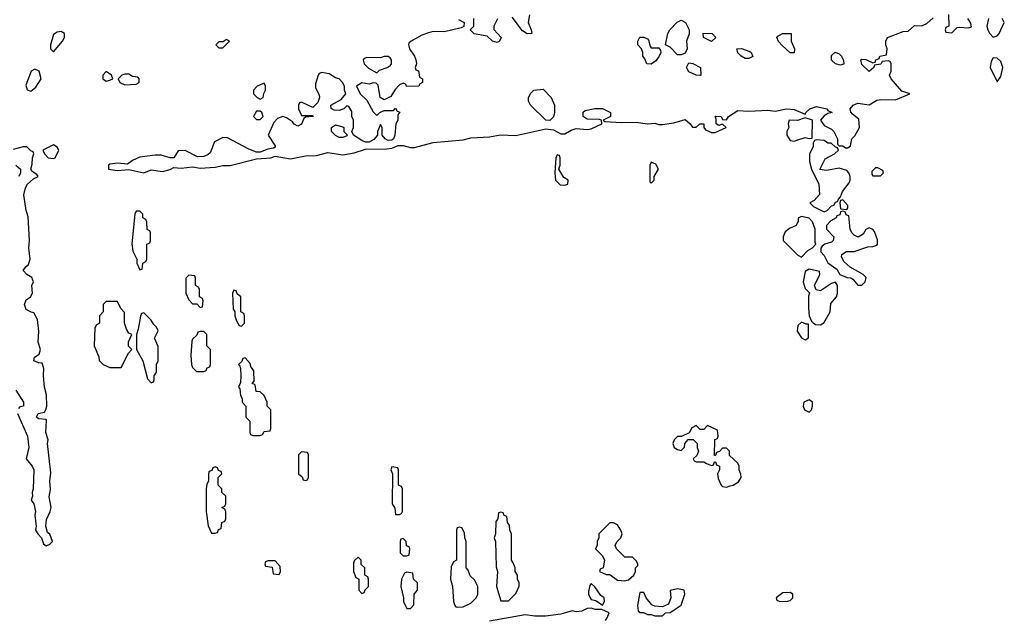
# Model space of a CAD drawing. Header units: inches. Extents: x 2601469 to 2753575, y 449403 to 582909.
# Tile 294 of 350: x 2670990 to 2676229, y 531096 to 534284. Entities that reach past the tile are written whole.
import ezdxf

# ---------------------------------------------------------------- set-up
doc = ezdxf.new("R2010")
doc.units = ezdxf.units.IN
doc.header["$MEASUREMENT"] = 0
doc.layers.add('C6573', color=7, linetype='Continuous')

msp = doc.modelspace()

# ---------------------------------------------------------------- linework, layer by layer
at = {"layer": 'C6573', "color": 4, "elevation": 12}
for points in [[(2673325.4, 534285.4), (2673354, 534270), (2673352.7, 534247.3), (2673339.6, 534240.4), (2673250, 534219), (2673190, 534222), (2673165.4, 534214.6), (2673130, 534202), (2673072, 534170), (2673061, 534159), (2673058, 534150), (2673064.7, 534130), (2673091.3, 534090), (2673098, 534070), (2673102, 534050), (2673094, 534030), (2673098, 534018), (2673111.6, 534011.6), (2673118, 533978), (2673134, 533970), (2673134, 533950), (2673118, 533942), (2673114, 533930), (2673050, 533928.7), (2673042, 533942), (2673030, 533946), (2673010, 533938), (2672987.5, 533912.5), (2672964.7, 533875.3), (2672930, 533858), (2672908, 533870), (2672896.4, 533936.4), (2672887.3, 533947.3), (2672870, 533948), (2672850, 533942), (2672810, 533948), (2672782, 533930), (2672802, 533890), (2672836.9, 533856.9), (2672870, 533794), (2672890, 533774), (2672906, 533790), (2672930, 533802), (2672978, 533802), (2672990, 533814), (2672998, 533798), (2673012.7, 533792.7), (2673002, 533778), (2673002, 533750), (2672991.3, 533730), (2672986, 533670), (2672978, 533650), (2672970, 533644), (2672950, 533641.2), (2672935.3, 533650), (2672918, 533670), (2672918, 533710), (2672910, 533726), (2672894, 533690), (2672894, 533670), (2672873.7, 533646.3), (2672850, 533633.2), (2672830, 533633.2), (2672810, 533641.2), (2672766, 533670), (2672758, 533690), (2672766, 533710), (2672766, 533750), (2672758, 533770), (2672756.4, 533796.4), (2672742, 533822), (2672730, 533826), (2672714, 533810), (2672690, 533802), (2672663.1, 533803.1), (2672647.3, 533812.7), (2672646, 533830), (2672700.4, 533859.6), (2672726, 533890), (2672718, 533910), (2672718, 533930), (2672708, 533950), (2672688.9, 533968.9), (2672670, 533975.3), (2672636.5, 533996.5), (2672596.9, 534003.1), (2672582.8, 533997.2), (2672578, 533990), (2672563.6, 533943.6), (2672563.6, 533923.6), (2672583.6, 533883.6), (2672584.7, 533870), (2672576, 533844), (2672550, 533818), (2672490, 533846), (2672478, 533842), (2672474, 533830), (2672474, 533810), (2672490, 533774), (2672550, 533774), (2672552, 533770), (2672510, 533766), (2672502, 533758), (2672490, 533728), (2672470, 533718), (2672450, 533728.7), (2672441.2, 533741.2), (2672410, 533762), (2672390, 533768.7), (2672362, 533758), (2672342, 533738), (2672311.3, 533670), (2672350, 533614), (2672350, 533606), (2672339.6, 533600.4), (2672310, 533595.3), (2672270, 533579), (2672250, 533579), (2672210, 533595.3), (2672096.4, 533656.4), (2672070, 533658), (2672026, 533634), (2672003.5, 533576.5), (2671993.2, 533566.8), (2671970, 533557.2), (2671935.3, 533555.3), (2671870, 533588), (2671832.7, 533587.3), (2671810, 533548.7), (2671790, 533549), (2671743.1, 533563.1), (2671710, 533564), (2671630, 533554), (2671590, 533535.3), (2671563.6, 533516.4), (2671510, 533522), (2671470, 533515.3), (2671462, 533510), (2671462, 533490), (2671472.9, 533487.1), (2671510, 533482.8), (2671570, 533486.8), (2671650, 533470.7), (2671690, 533484.9), (2671750, 533477.1), (2671790, 533488), (2671810, 533497.3), (2671850, 533494), (2671910, 533502), (2671950, 533494), (2672030, 533499.1), (2672070, 533508), (2672110, 533508), (2672250, 533544.9), (2672326, 533550), (2672350, 533558.8), (2672430, 533543.8), (2672510, 533560.3), (2672570, 533561.6), (2672630, 533577.6), (2672710, 533564.9), (2672770, 533575.5), (2672830, 533594.8), (2672942.7, 533597.3), (2672970, 533601), (2673004.5, 533615.5), (2673030, 533615.3), (2673070, 533604.4), (2673090, 533603.8), (2673190, 533630.4), (2673350, 533645.5), (2673390, 533656.3), (2673490, 533660.5), (2673547.6, 533672.4), (2673630, 533668), (2673790, 533703), (2673830, 533698), (2673870, 533677.3), (2673890, 533677.3), (2673923.6, 533696.4), (2673950, 533704.9), (2674010, 533700.7), (2674030, 533704), (2674088, 533730), (2674086, 533750), (2674074, 533754), (2674010, 533755.3), (2673988, 533770), (2673988.4, 533791.6), (2673998, 533802), (2674050, 533811), (2674091.1, 533811.1), (2674134, 533790), (2674134, 533770), (2674094, 533750), (2674103.6, 533743.6), (2674190, 533737.3), (2674270, 533739.5), (2674330, 533730.8), (2674370, 533734), (2674390, 533727.3), (2674410, 533727.3), (2674470, 533736.3), (2674530, 533753.4), (2674558, 533730), (2674570, 533712), (2674590, 533712), (2674608, 533730), (2674630, 533730.8), (2674630.8, 533710), (2674638, 533698), (2674670, 533684.7), (2674690, 533684.7), (2674748, 533710), (2674730, 533728), (2674710, 533721.2), (2674695.3, 533730), (2674695.3, 533755.3), (2674690, 533770.5), (2674722, 533770), (2674730, 533754), (2674750, 533752), (2674762, 533770), (2674810, 533800.7), (2674870, 533797.3), (2674970, 533803.8), (2675010, 533797.1), (2675070, 533810.5), (2675110, 533807.3), (2675170, 533782), (2675172.7, 533790), (2675193.2, 533810), (2675230, 533822), (2675284.7, 533810), (2675290, 533802), (2675312, 533790), (2675290, 533785.2), (2675270, 533773.2), (2675251.3, 533750), (2675270, 533722), (2675310, 533702), (2675322, 533690), (2675342, 533650), (2675342, 533622), (2675350, 533614), (2675370, 533614), (2675383.6, 533603.6), (2675396.4, 533603.6), (2675410, 533614), (2675418, 533650), (2675434, 533666), (2675458, 533710), (2675455.3, 533755.3), (2675420.9, 533780.9), (2675412.9, 533792.9), (2675408.7, 533810), (2675425.2, 533830), (2675450, 533839.5), (2675510, 533830.7), (2675550, 533856.3), (2675570, 533860.4), (2675650, 533858), (2675726, 533890), (2675683.2, 533903.2), (2675626, 533970), (2675618, 533990), (2675626, 534010), (2675626, 534050), (2675622, 534062), (2675610, 534066), (2675578, 534062), (2675571.6, 534048.4), (2675538, 534042), (2675534, 534030), (2675510, 534008), (2675470, 534046), (2675466, 534070), (2675470, 534074), (2675491.6, 534071.6), (2675530, 534054), (2675542, 534058), (2675546, 534070), (2675562, 534078), (2675566, 534090), (2675602, 534098), (2675606, 534130), (2675598, 534150), (2675598, 534170), (2675608, 534190), (2675690, 534222), (2675716.4, 534223.6), (2675750, 534254), (2675790, 534252), (2675816.4, 534263.6), (2675850, 534294)], [(2673702, 534310), (2673696, 534270), (2673712, 534230), (2673714, 534210), (2673690, 534208.7), (2673665.6, 534225.6), (2673610, 534298)], [(2675932, 534312), (2675934, 534250), (2675918, 534242), (2675914, 534230), (2675918, 534218), (2675950, 534214), (2675978, 534242), (2675990, 534244.7), (2676039, 534241), (2676054, 534246), (2676050, 534266), (2676034, 534290)], [(2673531.6, 534288.4), (2673512, 534250), (2673512.7, 534232.7), (2673552, 534190), (2673542, 534170), (2673530, 534162), (2673506, 534170), (2673476.4, 534196.4), (2673408, 534208), (2673386, 534230), (2673406, 534250), (2673406, 534290)], [(2676144, 534290), (2676136, 534250), (2676141, 534230), (2676150, 534212), (2676170, 534192), (2676190, 534198), (2676202, 534210), (2676228.7, 534270), (2676218, 534290)], [(2670978, 532190), (2671031, 532070), (2671038.8, 532010), (2671024.7, 531950), (2671056, 531910), (2671066, 531890), (2671061, 531790), (2671056, 531770), (2671058, 531750), (2671051.3, 531730), (2671066, 531710), (2671074.8, 531670), (2671071, 531650), (2671077.3, 531590), (2671074.8, 531570), (2671086, 531550), (2671106, 531530), (2671116.9, 531496.9), (2671130, 531486.8), (2671150, 531496), (2671164, 531510), (2671150, 531548), (2671138, 531558), (2671129.4, 531590.6), (2671132.7, 531627.3), (2671152.7, 531670), (2671157, 531690), (2671146.6, 531746.6), (2671153.3, 531786.7), (2671149.6, 531830), (2671154.9, 531874.9), (2671137.2, 532030), (2671141.2, 532050), (2671129.2, 532090), (2671132.7, 532152.7), (2671130, 532158), (2671090, 532161.2), (2671079, 532170), (2671089, 532190), (2671122, 532198), (2671129.3, 532210), (2671135.1, 532230), (2671132.7, 532290), (2671122, 532330), (2671116, 532390), (2671118, 532430), (2671110, 532458), (2671090, 532459), (2671065.2, 532470), (2671069.2, 532490), (2671093.6, 532506.4), (2671101.2, 532530), (2671089, 532570), (2671092.5, 532627.5), (2671085.1, 532690), (2671066, 532726), (2671051, 532729), (2671024, 532744), (2671016.2, 532770), (2671025.1, 532794.9), (2671048, 532810), (2671058, 532830), (2671054, 532870), (2671062.7, 532890), (2671054, 532914), (2671028, 532930), (2671008.7, 532950), (2671022, 532970), (2671037.2, 532982.8), (2671046, 533010), (2671039.3, 533070), (2671042.7, 533110), (2671035.5, 533235.5), (2671025.2, 533270), (2671012.7, 533352.7), (2671020.7, 533390), (2671031.3, 533408.7), (2671062.7, 533437.3), (2671088, 533450), (2671080.4, 533460.4), (2671056.4, 533476.4), (2671048.7, 533490), (2671056.4, 533516.4), (2671058, 533550), (2671066, 533570), (2671062, 533582), (2671050, 533586), (2671028, 533608), (2671008.7, 533608.7), (2670954.6, 533594.6)], [(2670970, 533511.3), (2670994.8, 533490), (2670994, 533470), (2670986, 533450)], [(2670970, 532314), (2671011, 532250), (2671010.5, 532229.5), (2670990, 532226), (2670983.6, 532216.4)], [(2674106, 531090), (2674116.4, 531103.6), (2674126, 531130), (2674087.3, 531147.3), (2674051.6, 531148.4), (2674030, 531155.3), (2674010, 531153.2), (2673981.1, 531138.9), (2673950, 531136), (2673930, 531141.2), (2673870, 531124), (2673787.3, 531112.7), (2673730, 531112), (2673679.8, 531120.2), (2673490, 531086.6)]]:
    msp.add_lwpolyline(points, dxfattribs=at)
for points in [[(2674490, 534098), (2674450, 534138), (2674426, 534150), (2674439, 534210), (2674449.1, 534230.9), (2674488.9, 534271.1), (2674510, 534282), (2674532, 534270), (2674552, 534230), (2674551.1, 534208.9), (2674538, 534170), (2674542, 534130), (2674530, 534106), (2674510, 534098)], [(2671210, 534222), (2671190, 534218), (2671170, 534206), (2671154, 534150), (2671154, 534130), (2671170, 534114), (2671218, 534170), (2671228, 534190), (2671228, 534210)], [(2674350, 534134), (2674390, 534134), (2674399.6, 534119.6), (2674402, 534110), (2674392, 534090), (2674374.4, 534065.6), (2674350, 534048), (2674326, 534050), (2674316.4, 534076.4), (2674306, 534090), (2674306, 534110), (2674298, 534130), (2674278, 534150), (2674278, 534170), (2674290, 534192), (2674311.1, 534191.1), (2674330, 534182), (2674336, 534176), (2674343.6, 534143.6)], [(2674670, 534168.7), (2674628.9, 534188.9), (2674627.3, 534212.7), (2674674, 534210), (2674694, 534190)], [(2675090, 534108), (2675047.3, 534147.3), (2675028, 534168), (2675018, 534190), (2675023.1, 534196.9), (2675049.1, 534210.9), (2675094, 534210), (2675094, 534170), (2675112, 534130), (2675110, 534108)], [(2672090, 534178), (2672074, 534170), (2672074, 534166), (2672050, 534166), (2672034, 534150), (2672050, 534134), (2672070, 534134), (2672106, 534170)], [(2672950, 534088), (2672930, 534088), (2672910, 534082), (2672836.9, 534083.1), (2672822.8, 534077.2), (2672818, 534070), (2672822, 534050), (2672846.4, 534026.4), (2672890, 534002), (2672904.7, 534015.3), (2672946, 534030), (2672960.4, 534039.6), (2672968, 534050), (2672968, 534070), (2672960.4, 534080.4)], [(2674850, 534078), (2674828, 534090), (2674810, 534108), (2674806, 534130), (2674830, 534131.3), (2674875.3, 534115.3), (2674882, 534110), (2674890, 534088), (2674870, 534078)], [(2675356.9, 534043.1), (2675330, 534049.2), (2675309.4, 534069.4), (2675310, 534094), (2675328.4, 534111.6), (2675350, 534102), (2675362, 534090), (2675372.7, 534067.3), (2675374, 534050), (2675370, 534046)], [(2674610, 533988), (2674588.4, 533988.4), (2674550, 534006), (2674538, 534030), (2674550, 534054), (2674571.6, 534051.6), (2674612, 534030), (2674614, 533990)], [(2676170, 534082), (2676158, 534062), (2676154, 534030), (2676190, 533954), (2676210, 533982), (2676220.9, 534030), (2676210, 534062), (2676190, 534079)], [(2671070, 534021.2), (2671051.3, 534010), (2671023.5, 533936.5), (2671030, 533912), (2671050, 533904.7), (2671075.5, 533924.5), (2671104, 533970), (2671094, 534010)], [(2671450, 534008), (2671432, 533990), (2671432, 533970), (2671450, 533958), (2671470, 533962), (2671486, 533970), (2671478, 533990)], [(2671550, 533995.3), (2671534, 533990), (2671514, 533970), (2671522, 533950), (2671550, 533938), (2671610, 533942), (2671626, 533950), (2671626, 533970), (2671618, 533978), (2671590, 533982), (2671570, 533994)], [(2672290, 533946), (2672254, 533930), (2672234, 533910), (2672234, 533890), (2672254, 533870), (2672270, 533862), (2672286, 533870), (2672288.4, 533891.6), (2672298, 533910), (2672298, 533930)], [(2673810, 533748.7), (2673789.1, 533749.1), (2673708, 533830), (2673698, 533850), (2673698, 533870), (2673710, 533894), (2673726, 533910), (2673774.4, 533914.4), (2673818, 533870), (2673836, 533830), (2673834.8, 533790), (2673830, 533768)], [(2672270, 533798), (2672250, 533798), (2672234, 533770), (2672250, 533754), (2672270, 533754), (2672286, 533770), (2672278, 533790)], [(2672690, 533658), (2672670, 533668.7), (2672648.7, 533690), (2672649.1, 533710.9), (2672670, 533724.7), (2672710, 533714), (2672714, 533710), (2672714, 533690), (2672734, 533670), (2672730, 533666), (2672710, 533658)], [(2675170, 533762), (2675128.4, 533748.4), (2675084.7, 533750), (2675078, 533730), (2675082, 533710), (2675072, 533690), (2675072, 533670), (2675090, 533642), (2675110, 533638), (2675130, 533646), (2675170, 533658), (2675190, 533652), (2675206, 533654), (2675208, 533750)], [(2671170, 533618), (2671114, 533590), (2671122, 533570), (2671142, 533550), (2671170, 533546), (2671178, 533550), (2671198, 533590), (2671190, 533606)], [(2675230, 533646), (2675218, 533642), (2675212, 533628), (2675211.1, 533608.9), (2675192, 533570), (2675192, 533530), (2675202, 533490), (2675242, 533410), (2675245.4, 533354.6), (2675216.9, 533323.1), (2675194, 533310), (2675214, 533290), (2675270, 533262), (2675286, 533270), (2675310, 533294), (2675322, 533298), (2675330, 533314), (2675342, 533318), (2675346, 533330), (2675358, 533342), (2675368, 533370), (2675403.1, 533416.9), (2675408.7, 533430), (2675409, 533450), (2675402, 533470), (2675390, 533482), (2675350, 533495.3), (2675283.1, 533483.1), (2675248, 533488), (2675276.4, 533543.6), (2675326, 533570), (2675346, 533590), (2675342, 533602), (2675330, 533606), (2675307.3, 533627.3), (2675290, 533628), (2675270, 533642)], [(2673850, 533566), (2673842, 533550), (2673838, 533470), (2673841, 533430), (2673866.4, 533406.4), (2673890, 533404.7), (2673906, 533410), (2673908, 533430), (2673885.2, 533445.2), (2673858, 533490), (2673866, 533510), (2673866, 533550), (2673862, 533562)], [(2674350, 533526), (2674342, 533510), (2674342, 533422), (2674350, 533414), (2674366, 533430), (2674366, 533450), (2674388, 533490), (2674375.3, 533515.3)], [(2675556.4, 533496.4), (2675543.6, 533496.4), (2675523.6, 533476.4), (2675523.6, 533463.6), (2675530, 533454), (2675570, 533454), (2675586, 533470), (2675582, 533482)], [(2675370, 533326), (2675358, 533322), (2675354, 533310), (2675358, 533278), (2675390, 533274), (2675396.4, 533283.6), (2675396.4, 533296.4)], [(2671630, 533266), (2671610, 533266), (2671602, 533250), (2671587.1, 533092.9), (2671592.7, 533052.7), (2671614, 533010), (2671614, 532990), (2671630, 532954), (2671642, 532958), (2671646, 532990), (2671662, 532998), (2671666, 533010), (2671666, 533090), (2671682, 533098), (2671686, 533110), (2671686, 533150), (2671682, 533162), (2671668.4, 533168.4), (2671666, 533210), (2671662, 533222), (2671646, 533230), (2671646, 533250)], [(2675370, 533266), (2675358, 533262), (2675352.7, 533247.3), (2675338, 533242), (2675334, 533230), (2675305.4, 533214.6), (2675282, 533190), (2675282, 533170), (2675322, 533130), (2675318, 533110), (2675310, 533102), (2675274, 533090), (2675259.6, 533080.4), (2675252, 533070), (2675252, 533050), (2675271, 533031), (2675290, 532992), (2675336.9, 532956.9), (2675354, 532930), (2675392.7, 532912.7), (2675411.6, 532911.6), (2675423.6, 532903.6), (2675450, 532872), (2675470, 532872), (2675488, 532890), (2675493.6, 532913.6), (2675478, 532930), (2675408.7, 532968.7), (2675376.4, 532996.4), (2675363.1, 533023.1), (2675364, 533036), (2675388.9, 533051.1), (2675430, 533051.3), (2675503.1, 533076.9), (2675530, 533078), (2675550, 533084.7), (2675554, 533090), (2675553.6, 533113.6), (2675538, 533158), (2675530, 533168), (2675510, 533178), (2675491.6, 533168.4), (2675476.9, 533143.1), (2675451.6, 533128.4), (2675430, 533138), (2675418, 533150), (2675408.7, 533170), (2675402, 533242), (2675387.3, 533247.3), (2675382, 533262)], [(2675150, 533238), (2675132, 533228), (2675132, 533212), (2675122, 533190), (2675086.4, 533173.6), (2675063.5, 533156.5), (2675051.3, 533130), (2675052, 533110), (2675130, 533032), (2675150, 533022), (2675183.1, 533056.9), (2675208.4, 533071.6), (2675226, 533090), (2675222, 533102), (2675222, 533170), (2675208.7, 533210), (2675190, 533228.7)], [(2675190, 532958), (2675170, 532946), (2675158, 532890), (2675170, 532854), (2675192, 532832), (2675186, 532814), (2675186, 532750), (2675191.3, 532710), (2675202, 532682), (2675211.6, 532671.6), (2675223.6, 532663.6), (2675250, 532662), (2675268.4, 532671.6), (2675302, 532730), (2675305.6, 532774.4), (2675335.3, 532810), (2675342, 532830), (2675342, 532870), (2675330, 532888), (2675310, 532882), (2675250, 532842), (2675228.4, 532848.4), (2675218, 532870), (2675248, 532930), (2675246, 532946)], [(2671890, 532926), (2671874, 532910), (2671874, 532830), (2671890, 532794), (2671910, 532774), (2671932.7, 532772.7), (2671950, 532754), (2671962, 532758), (2671966, 532790), (2671962, 532802), (2671946, 532810), (2671946, 532850), (2671942, 532862), (2671926, 532870), (2671926, 532910), (2671922, 532922)], [(2672130, 532846), (2672122, 532830), (2672125.4, 532745.4), (2672134, 532730), (2672134, 532710), (2672143.6, 532683.6), (2672158, 532658), (2672170, 532654), (2672186, 532670), (2672186, 532710), (2672182, 532722), (2672166, 532730), (2672166, 532810), (2672147.3, 532827.3), (2672142, 532842)], [(2671510, 532786), (2671450, 532786), (2671434, 532770), (2671434, 532730), (2671414, 532710), (2671414, 532670), (2671398, 532662), (2671390, 532646), (2671386, 532550), (2671411.6, 532491.6), (2671412.7, 532472.7), (2671434, 532450), (2671470, 532434), (2671530, 532434), (2671568.4, 532511.6), (2671586, 532530), (2671568.7, 532548.7), (2671568.9, 532571.1), (2671586, 532610), (2671570, 532618), (2671558, 532638), (2671548, 532670), (2671547.3, 532727.3), (2671528.4, 532748.4)], [(2671650, 532726), (2671638, 532722), (2671632.7, 532707.3), (2671621, 532639), (2671611.3, 532610), (2671612, 532530), (2671644.7, 532470), (2671670, 532374), (2671690, 532354), (2671702, 532358), (2671706, 532370), (2671706, 532390), (2671718, 532410), (2671718, 532450), (2671726, 532470), (2671727.3, 532547.3), (2671708, 532590), (2671726, 532630), (2671718, 532650), (2671703.1, 532663.1), (2671690, 532686)], [(2675150, 532675.3), (2675130, 532658), (2675127.3, 532627.3), (2675150, 532592), (2675170, 532582), (2675187.3, 532592.7), (2675186, 532666), (2675174, 532666)], [(2671970, 532626), (2671950, 532626), (2671938, 532622), (2671932.7, 532607.3), (2671910, 532586), (2671905.4, 532574.6), (2671901, 532499), (2671904.7, 532450), (2671910, 532434), (2671930, 532414), (2671970, 532414), (2671982, 532418), (2671987.3, 532432.7), (2672002, 532438), (2672006, 532450), (2672006, 532530), (2671986, 532550), (2671986, 532610)], [(2672190, 532486), (2672178, 532482), (2672172.7, 532467.3), (2672154, 532450), (2672162, 532442), (2672164.7, 532430), (2672166.8, 532390), (2672164.7, 532355.3), (2672154, 532330), (2672162, 532322), (2672165.4, 532285.4), (2672174, 532270), (2672174, 532250), (2672194, 532230), (2672194, 532170), (2672214, 532150), (2672214, 532090), (2672218, 532078), (2672230, 532074), (2672270, 532074), (2672282, 532078), (2672290, 532094), (2672322, 532098), (2672326, 532110), (2672326, 532210), (2672306, 532230), (2672306, 532250), (2672290, 532286), (2672270, 532306), (2672247.3, 532307.3), (2672242, 532342), (2672226, 532350), (2672238, 532362), (2672236.4, 532416.4), (2672220.4, 532440.4), (2672216.4, 532456.4)], [(2675190, 532262), (2675162, 532250), (2675158, 532230), (2675164.7, 532210), (2675190, 532198), (2675202, 532210), (2675208.7, 532230), (2675208, 532250)], [(2674650, 532126), (2674630, 532106), (2674610, 532106), (2674590, 532126), (2674565.4, 532114.6), (2674552.7, 532087.3), (2674512, 532068), (2674490, 532068), (2674472, 532050), (2674464.7, 532030), (2674472, 532010), (2674490, 531998), (2674510, 531994), (2674528, 532012), (2674528.7, 532031.3), (2674547.3, 532052.7), (2674572.7, 532052.7), (2674594, 532030), (2674594, 532010), (2674602, 531990), (2674592.7, 531967.3), (2674574, 531950), (2674578, 531938), (2674590, 531934), (2674630, 531934), (2674643.6, 531923.6), (2674670, 531914), (2674682, 531918), (2674687.3, 531932.7), (2674692.7, 531932.7), (2674698, 531918), (2674714, 531910), (2674714, 531890), (2674702, 531870), (2674705.4, 531845.4), (2674722, 531810), (2674730, 531802), (2674750, 531798), (2674770, 531806), (2674786, 531810), (2674813.6, 531826.4), (2674828, 531850), (2674827.3, 531867.3), (2674818, 531890), (2674818, 531910), (2674810, 531926), (2674767.3, 531967.3), (2674766, 531990), (2674750, 532006), (2674730, 532006), (2674712.7, 531987.3), (2674698, 531982), (2674692.7, 531967.3), (2674687.3, 531967.3), (2674688, 532052), (2674702, 532058), (2674706, 532070), (2674702, 532102)], [(2672490, 531986), (2672474, 531970), (2672474, 531870), (2672492.7, 531852.7), (2672498, 531838), (2672510, 531834), (2672522, 531838), (2672526, 531850), (2672526, 531970), (2672522, 531982)], [(2672030, 531906), (2672018, 531902), (2672012.7, 531887.3), (2671998, 531882), (2671994, 531870), (2671994, 531830), (2671985.4, 531814.6), (2671982, 531790), (2671982, 531670), (2671992.7, 531592.7), (2672010, 531554), (2672030, 531554), (2672042, 531558), (2672047.3, 531572.7), (2672062, 531578), (2672066, 531610), (2672082, 531618), (2672086, 531630), (2672086, 531670), (2672082, 531682), (2672066, 531690), (2672082, 531698), (2672086, 531710), (2672086, 531750), (2672066, 531770), (2672066, 531790), (2672046, 531810), (2672046, 531850), (2672066, 531870), (2672062, 531882), (2672047.3, 531887.3), (2672042, 531902)], [(2672970, 531906), (2672964.7, 531890), (2672974, 531870), (2672972, 531710), (2672986, 531686), (2672990, 531654), (2673010, 531654), (2673022, 531658), (2673026, 531670), (2673026, 531790), (2673022, 531802), (2673006, 531810), (2673006, 531890), (2673002, 531902)], [(2673550, 531666), (2673538, 531662), (2673534, 531630), (2673523.6, 531616.4), (2673522, 531550), (2673514, 531530), (2673522, 531510), (2673525.4, 531374.6), (2673532, 531350), (2673526.8, 531270), (2673550, 531194), (2673590, 531194), (2673630, 531234), (2673647.3, 531272.7), (2673648, 531290), (2673638, 531310), (2673638, 531330), (2673626, 531350), (2673626, 531370), (2673616.4, 531396.4), (2673606, 531410), (2673606, 531550), (2673598, 531570), (2673596.4, 531596.4), (2673586, 531610), (2673582, 531642), (2673567.3, 531647.3), (2673562, 531662)], [(2673330, 531586), (2673318, 531582), (2673314, 531570), (2673314, 531410), (2673298, 531402), (2673285.4, 531374.6), (2673282, 531310), (2673292, 531270), (2673298, 531190), (2673304.7, 531170), (2673310, 531162), (2673319.6, 531159.6), (2673350, 531162), (2673390, 531182), (2673418, 531210), (2673428, 531230), (2673428, 531270), (2673410, 531306), (2673387.3, 531327.3), (2673376.4, 531356.4), (2673366, 531370), (2673366, 531510), (2673358, 531530), (2673356.4, 531556.4), (2673342, 531582)], [(2674150, 531608), (2674130, 531608), (2674072, 531550), (2674072, 531530), (2674062, 531510), (2674062, 531490), (2674054, 531470), (2674090, 531434), (2674102, 531410), (2674094, 531370), (2674078, 531362), (2674074, 531350), (2674110, 531334), (2674130, 531334), (2674170, 531304.7), (2674210, 531301), (2674230, 531306), (2674258, 531330), (2674266, 531350), (2674266, 531370), (2674278, 531382), (2674278, 531390), (2674270, 531406), (2674250, 531426), (2674210, 531426), (2674166, 531470), (2674158, 531490), (2674168, 531510), (2674188, 531530), (2674195.3, 531550), (2674188.7, 531570), (2674170, 531598)], [(2673030, 531526), (2673018, 531522), (2673014, 531510), (2673014, 531450), (2673030, 531434), (2673050, 531434), (2673062, 531438), (2673066, 531470), (2673062, 531482), (2673047.3, 531487.3), (2673046, 531510)], [(2672790, 531426), (2672770, 531406), (2672765.4, 531394.6), (2672766, 531350), (2672778, 531318), (2672794, 531310), (2672794, 531250), (2672810, 531234), (2672822, 531238), (2672827.3, 531252.7), (2672846, 531270), (2672846, 531310), (2672842, 531322), (2672826, 531330), (2672826, 531370), (2672807.3, 531387.3), (2672806, 531410)], [(2672350, 531406), (2672310, 531406), (2672298, 531402), (2672294, 531390), (2672298, 531378), (2672332.7, 531372.7), (2672338, 531338), (2672370, 531334), (2672378, 531350), (2672376.4, 531376.4)], [(2673050, 531346), (2673038, 531342), (2673022, 531310), (2673018, 531270), (2673032, 531210), (2673032, 531190), (2673043.6, 531163.6), (2673050, 531154), (2673070, 531154), (2673087.3, 531172.7), (2673088, 531230), (2673106, 531250), (2673106, 531290), (2673086, 531310), (2673082, 531342)], [(2674030, 531286), (2674023.6, 531276.4), (2674016.9, 531243.1), (2674016, 531230), (2674024.7, 531210), (2674030, 531202), (2674056, 531196), (2674090, 531172), (2674102, 531190), (2674099, 531210), (2674082, 531222), (2674050, 531268)], [(2674490, 531257.2), (2674451.6, 531248.4), (2674454, 531210), (2674442.8, 531177.2), (2674410, 531162.7), (2674370, 531166), (2674353.4, 531173.4), (2674322.7, 531210), (2674310, 531238), (2674290, 531238), (2674277.3, 531170), (2674281, 531141), (2674291.3, 531131.3), (2674308.7, 531131.3), (2674330, 531122), (2674350, 531122), (2674370, 531114), (2674410, 531114), (2674426, 531130), (2674450, 531132), (2674509, 531171), (2674528.7, 531230), (2674526, 531250)], [(2675090, 531239.3), (2675050, 531236), (2675014, 531210), (2675018, 531198), (2675031.6, 531191.6), (2675070, 531191), (2675090, 531196), (2675104, 531210), (2675104, 531230)]]:
    msp.add_lwpolyline(points, close=True, dxfattribs=at)

doc.saveas('drawing.dxf')
